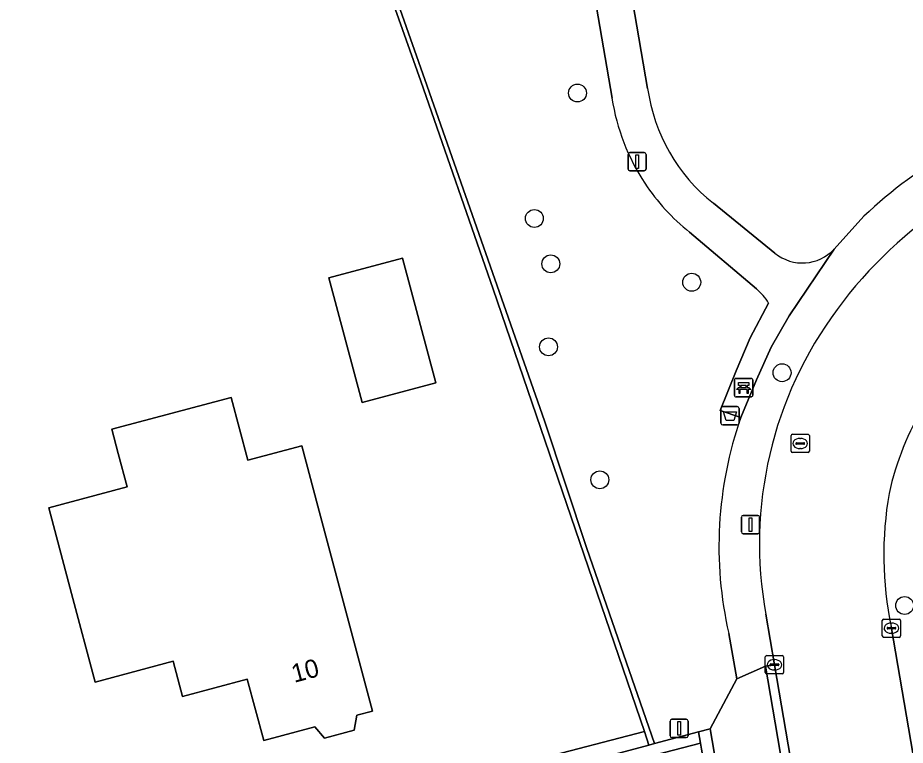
# Model space of a CAD drawing. Extents: x 162879 to 165540, y 384011 to 385181.
# Drawn here: x 163829.56 to 163878.05, y 384654.67 to 384694.39 of the extents above; entities that cross this region are included whole.
import ezdxf

# ---------------------------------------------------------------- set-up
doc = ezdxf.new("R2010")
doc.units = 0
for name, color, linetype in [('IMGEO_Afvalbak', 7, 'Continuous'), ('IMGEO_Bank', 7, 'Continuous'), ('IMGEO_Boom', 7, 'Continuous'), ('IMGEO_Erf', 7, 'Continuous'), ('IMGEO_Groenvoorziening', 7, 'Continuous'), ('IMGEO_Haag', 7, 'Continuous'), ('IMGEO_Hek', 7, 'Continuous'), ('IMGEO_Kolk', 7, 'Continuous'), ('IMGEO_Lichtmast', 7, 'Continuous'), ('IMGEO_Pand', 7, 'Continuous'), ('IMGEO_Pand_nummerreeks', 7, 'Continuous'), ('IMGEO_Rijbaan_lokaal_gesloten', 7, 'Continuous'), ('IMGEO_Rijbaan_lokaal_open', 7, 'Continuous'), ('IMGEO_Rioolput', 7, 'Continuous'), ('IMGEO_Verkeersbordpaal', 7, 'Continuous'), ('IMGEO_Voetpad_halfverhard', 7, 'Continuous'), ('IMGEO_Voetpad_open', 7, 'Continuous')]:
    doc.layers.add(name, color=color, linetype=linetype)

msp = doc.modelspace()

# ---------------------------------------------------------------- linework, layer by layer
at = {"layer": 'IMGEO_Afvalbak'}
for p, q in [((163868.083, 384673.156), (163868.873, 384673.156)), ((163868.873, 384673.156), (163868.083, 384673.156)), ((163867.983, 384672.256), (163867.983, 384673.056)), ((163867.983, 384673.056), (163867.983, 384672.256)), ((163868.973, 384673.056), (163868.973, 384672.256)), ((163868.973, 384672.256), (163868.973, 384673.056)), ((163868.873, 384672.156), (163868.083, 384672.156)), ((163868.083, 384672.156), (163868.873, 384672.156))]:
    msp.add_line(p, q, dxfattribs=at)
msp.add_lwpolyline([(163868.126, 384672.87), (163868.83, 384672.87), (163868.681, 384672.4), (163868.275, 384672.4), (163868.126, 384672.87)], dxfattribs=at)
for centre, start, end in [((163868.083, 384673.056), 90, 180), ((163868.083, 384673.056), 90, 180), ((163868.873, 384673.056), 0, 90), ((163868.873, 384673.056), 360, 90), ((163868.083, 384672.256), 180, 270), ((163868.083, 384672.256), 180, 270), ((163868.873, 384672.256), 270, 0), ((163868.873, 384672.256), 270, 0)]:
    msp.add_arc(centre, 0.1, start, end, dxfattribs=at)
at = {"layer": 'IMGEO_Bank'}
for p, q in [((163868.721, 384673.769), (163868.721, 384674.61)), ((163868.721, 384674.61), (163868.721, 384673.769)), ((163868.796, 384674.694), (163869.637, 384674.694)), ((163869.637, 384674.694), (163868.796, 384674.694)), ((163869.721, 384674.619), (163869.721, 384673.778)), ((163869.721, 384673.778), (163869.721, 384674.619)), ((163869.418, 384674.092), (163869.025, 384674.092)), ((163869.03, 384674.2), (163869.03, 384674.306)), ((163869.074, 384674.306), (163869.074, 384674.2)), ((163869.362, 384674.312), (163869.08, 384674.312)), ((163869.08, 384674.194), (163869.362, 384674.194)), ((163869.368, 384674.2), (163869.368, 384674.306)), ((163869.412, 384674.306), (163869.412, 384674.2)), ((163869.646, 384673.694), (163868.805, 384673.694)), ((163868.805, 384673.694), (163869.646, 384673.694))]:
    msp.add_line(p, q, dxfattribs=at)
for points in [[(163868.968, 384674.092), (163868.826, 384674.092), (163868.938, 384674.194), (163869.024, 384674.194)], [(163869.024, 384674.312), (163868.938, 384674.312), (163868.938, 384674.473), (163869.501, 384674.473), (163869.501, 384674.312), (163869.418, 384674.312)], [(163869.018, 384674.085), (163869.018, 384673.878), (163868.975, 384673.878), (163868.975, 384674.085)], [(163869.418, 384674.194), (163869.501, 384674.194), (163869.613, 384674.092), (163869.474, 384674.092)], [(163869.468, 384674.085), (163869.468, 384673.878), (163869.424, 384673.878), (163869.424, 384674.085)]]:
    msp.add_lwpolyline(points, dxfattribs=at)
for centre, radius, start, end in [((163868.799, 384674.616), 0.0779, 92.4484, 184.2845), ((163868.799, 384674.616), 0.0779, 92.4484, 184.2845), ((163869.643, 384674.616), 0.0779, 2.4484, 94.2845), ((163869.643, 384674.616), 0.0779, 2.4484, 94.2845), ((163868.968, 384674.085), 0.00671, 2.8957, 87.1043), ((163869.025, 384674.085), 0.00671, 92.8957, 177.1043), ((163869.023, 384674.305), 0.00671, 2.8957, 87.1043), ((163869.023, 384674.201), 0.00671, 272.8957, 357.1043), ((163869.08, 384674.305), 0.00671, 92.8957, 177.1043), ((163869.08, 384674.201), 0.00671, 182.8957, 267.1043), ((163869.362, 384674.305), 0.00671, 2.8957, 87.1043), ((163869.362, 384674.201), 0.00671, 272.8957, 357.1043), ((163869.419, 384674.305), 0.00671, 92.8957, 177.1043), ((163869.419, 384674.201), 0.00671, 182.8957, 267.1043), ((163869.417, 384674.085), 0.00671, 2.8957, 87.1043), ((163869.474, 384674.085), 0.00671, 92.8957, 177.1043), ((163868.799, 384673.772), 0.0779, 182.4484, 274.2845), ((163868.799, 384673.772), 0.0779, 182.4484, 274.2845), ((163869.643, 384673.772), 0.0779, 272.4484, 4.2845), ((163869.643, 384673.772), 0.0779, 272.4484, 4.2845)]:
    msp.add_arc(centre, radius, start, end, dxfattribs=at)
at = {"layer": 'IMGEO_Boom'}
for centre in [(163860.143, 384690.282), (163857.787, 384683.433), (163858.685, 384680.953), (163866.387, 384679.949), (163858.561, 384676.42), (163871.321, 384675.009), (163861.365, 384669.162), (163878.02, 384662.298)]:
    msp.add_circle(centre, 0.489, dxfattribs=at)
at = {"layer": 'IMGEO_Erf'}
for points in [[(163851.581, 384690.934), (163848.987, 384698.289), (163847.412, 384702.273), (163846.917, 384702.1), (163834.973, 384736.139), (163834.89, 384736.375), (163830.048, 384733.882), (163827.484, 384732.555), (163824.284, 384730.937), (163819.131, 384727.898), (163812.547, 384724.596), (163805.805, 384718.999), (163791.792, 384709.653), (163776.848, 384698.637)], [(163860.602, 384710.219), (163863.977, 384690.529)], [(163772.781, 384690.255), (163773.606, 384683.329), (163776.799, 384667.029), (163780.094, 384668.687), (163790.492, 384634.412), (163794.651, 384635.997), (163794.32, 384637.344), (163801.865, 384639.306), (163803.003, 384639.602), (163808.212, 384640.956), (163812.821, 384642.155), (163825.578, 384645.472), (163826.868, 384645.807), (163832.611, 384647.3), (163834.156, 384647.702), (163845.271, 384650.593), (163846.224, 384650.841), (163857.926, 384653.884), (163863.798, 384655.411), (163855.541, 384679.575), (163851.581, 384690.934)], [(163867.569, 384684.261), (163870.933, 384681.53)], [(163874.167, 384681.759), (163875.797, 384683.549)]]:
    msp.add_lwpolyline(points, dxfattribs=at)
for points in [[(163846.552, 384680.192), (163850.58, 384681.273), (163852.407, 384674.462), (163848.38, 384673.382)], [(163841.215, 384673.651), (163842.126, 384670.234), (163845.077, 384671.021), (163845.956, 384667.722), (163848.938, 384656.533), (163848.092, 384656.303), (163847.948, 384655.497), (163846.314, 384655.052), (163845.785, 384655.676), (163843.011, 384654.922), (163842.101, 384658.27), (163838.567, 384657.332), (163838.056, 384659.255), (163833.785, 384658.12), (163832.5, 384662.953), (163831.257, 384667.63), (163835.539, 384668.769), (163835.051, 384670.606), (163834.699, 384671.93)]]:
    msp.add_lwpolyline(points, close=True, dxfattribs=at)
for centre, radius, start, end in [((163873.603, 384691.882), 9.72, 188.0006, 231.6308), ((163891.098, 384667.703), 22.028, 101.657, 133.9963), ((163872.427, 384683.384), 2.381, 231.1395, 316.9612)]:
    msp.add_arc(centre, radius, start, end, dxfattribs=at)
at = {"layer": 'IMGEO_Groenvoorziening'}
for points in [[(163862.03, 384689.999), (163858.614, 384709.89)], [(163849.222, 384698.376), (163851.811, 384691.028), (163858.334, 384672.389), (163860.646, 384665.411), (163864.344, 384654.759), (163866.757, 384655.408), (163867.391, 384655.564), (163868.847, 384658.295), (163868.408, 384660.771)], [(163869.924, 384679.586), (163866.268, 384682.685)], [(163869.066, 384672.555), (163867.939, 384672.946), (163868.805, 384675.112), (163869.587, 384676.921), (163870.587, 384678.812)]]:
    msp.add_lwpolyline(points, dxfattribs=at)
msp.add_lwpolyline([(163851.811, 384691.028), (163849.222, 384698.376), (163847.589, 384702.334), (163847.412, 384702.273), (163848.987, 384698.289), (163851.581, 384690.934), (163855.541, 384679.575), (163863.798, 384655.411), (163864.048, 384654.679), (163864.344, 384654.759), (163860.646, 384665.411), (163858.334, 384672.389)], close=True, dxfattribs=at)
for centre, radius, start, end in [((163873.552, 384691.789), 11.661, 188.8319, 213.4844), ((163873.529, 384691.772), 11.632, 213.4756, 231.3721), ((163867.879, 384677.163), 3.17, 31.334, 49.832), ((163889.191, 384665.521), 21.319, 160.7345, 192.8735)]:
    msp.add_arc(centre, radius, start, end, dxfattribs=at)
at = {"layer": 'IMGEO_Haag'}
msp.add_lwpolyline([(163847.589, 384702.334), (163847.412, 384702.273), (163848.987, 384698.289), (163851.581, 384690.934), (163855.541, 384679.575), (163863.798, 384655.411), (163864.048, 384654.679), (163864.344, 384654.759), (163860.646, 384665.411), (163858.334, 384672.389), (163851.811, 384691.028), (163849.222, 384698.376)], close=True, dxfattribs=at)
at = {"layer": 'IMGEO_Hek'}
msp.add_lwpolyline([(163864.344, 384654.759), (163860.646, 384665.411), (163858.334, 384672.389), (163851.811, 384691.028), (163849.222, 384698.376), (163847.589, 384702.334)], dxfattribs=at)
at = {"layer": 'IMGEO_Kolk'}
for p, q in [((163876.797, 384660.633), (163876.797, 384661.485)), ((163876.872, 384661.559), (163877.724, 384661.559)), ((163877.798, 384661.485), (163877.798, 384660.633)), ((163877.056, 384661.053), (163877.056, 384661.065)), ((163877.494, 384661.016), (163877.096, 384661.016)), ((163877.099, 384661.102), (163877.497, 384661.102)), ((163877.285, 384661.339), (163877.31, 384661.339)), ((163877.54, 384661.065), (163877.54, 384661.053)), ((163877.724, 384660.559), (163876.872, 384660.559)), ((163877.308, 384660.779), (163877.283, 384660.779)), ((163870.406, 384658.636), (163870.406, 384659.488)), ((163870.481, 384659.562), (163871.333, 384659.562)), ((163871.407, 384659.488), (163871.407, 384658.636)), ((163870.665, 384659.056), (163870.665, 384659.068)), ((163871.103, 384659.019), (163870.705, 384659.019)), ((163870.708, 384659.105), (163871.106, 384659.105)), ((163870.894, 384659.342), (163870.919, 384659.342)), ((163871.149, 384659.068), (163871.149, 384659.056)), ((163871.333, 384658.562), (163870.481, 384658.562)), ((163870.917, 384658.782), (163870.892, 384658.782))]:
    msp.add_line(p, q, dxfattribs=at)
for points in [[(163876.797, 384660.633), (163876.797, 384661.485)], [(163876.872, 384661.559), (163877.724, 384661.559)], [(163877.798, 384661.485), (163877.798, 384660.633)], [(163877.724, 384660.559), (163876.872, 384660.559)], [(163870.406, 384658.636), (163870.406, 384659.488)], [(163870.481, 384659.562), (163871.333, 384659.562)], [(163871.407, 384659.488), (163871.407, 384658.636)], [(163871.333, 384658.562), (163870.481, 384658.562)]]:
    msp.add_lwpolyline(points, dxfattribs=at)
for centre, radius, start, end in [((163876.874, 384661.483), 0.0765, 91.552, 178.448), ((163876.874, 384661.483), 0.0765, 91.552, 178.448), ((163877.722, 384661.483), 0.0765, 1.552, 88.448), ((163877.722, 384661.483), 0.0765, 1.552, 88.448), ((163877.096, 384661.062), 0.0403, 85.8775, 175.7526), ((163877.093, 384661.052), 0.0366, 178.938, 274.7102), ((163877.497, 384661.059), 0.043, 264.8664, 352.4533), ((163877.501, 384661.064), 0.0386, 1.7309, 96.639), ((163876.874, 384660.635), 0.0765, 181.552, 268.448), ((163876.874, 384660.635), 0.0765, 181.552, 268.448), ((163877.722, 384660.635), 0.0765, 271.552, 358.448), ((163877.722, 384660.635), 0.0765, 271.552, 358.448), ((163870.483, 384659.486), 0.0765, 91.552, 178.448), ((163870.483, 384659.486), 0.0765, 91.552, 178.448), ((163871.331, 384659.486), 0.0765, 1.552, 88.448), ((163871.331, 384659.486), 0.0765, 1.552, 88.448), ((163870.705, 384659.065), 0.0403, 85.8775, 175.7526), ((163870.702, 384659.055), 0.0366, 178.938, 274.7102), ((163871.106, 384659.062), 0.043, 264.8664, 352.4533), ((163871.11, 384659.067), 0.0386, 1.7309, 96.639), ((163870.483, 384658.638), 0.0765, 181.552, 268.448), ((163870.483, 384658.638), 0.0765, 181.552, 268.448), ((163871.331, 384658.638), 0.0765, 271.552, 358.448), ((163871.331, 384658.638), 0.0765, 271.552, 358.448)]:
    msp.add_arc(centre, radius, start, end, dxfattribs=at)
for centre, major_axis, ratio, start_param, end_param in [((163877.284, 384661.059), (-0.387, 0.002), 0.722429, 4.712389, 7.853982), ((163877.309, 384661.059), (-0.39, 0.002), 0.717154, 1.570796, 4.712389), ((163870.893, 384659.062), (-0.387, 0.002), 0.722429, 4.712389, 7.853982), ((163870.918, 384659.062), (-0.39, 0.002), 0.717154, 1.570796, 4.712389)]:
    msp.add_ellipse(centre, major_axis=major_axis, ratio=ratio, start_param=start_param, end_param=end_param, dxfattribs=at)
at = {"layer": 'IMGEO_Lichtmast'}
for p, q in [((163862.906, 384686.131), (163862.906, 384686.931)), ((163862.906, 384686.931), (163862.906, 384686.131)), ((163863.006, 384687.031), (163863.796, 384687.031)), ((163863.796, 384687.031), (163863.006, 384687.031)), ((163863.896, 384686.931), (163863.896, 384686.131)), ((163863.896, 384686.131), (163863.896, 384686.931)), ((163863.796, 384686.031), (163863.006, 384686.031)), ((163863.006, 384686.031), (163863.796, 384686.031)), ((163869.103, 384666.318), (163869.103, 384667.118)), ((163869.103, 384667.118), (163869.103, 384666.318)), ((163869.203, 384667.218), (163869.993, 384667.218)), ((163869.993, 384667.218), (163869.203, 384667.218)), ((163870.093, 384667.118), (163870.093, 384666.318)), ((163870.093, 384666.318), (163870.093, 384667.118)), ((163869.993, 384666.218), (163869.203, 384666.218)), ((163869.203, 384666.218), (163869.993, 384666.218))]:
    msp.add_line(p, q, dxfattribs=at)
for points in [[(163863.326, 384686.906), (163863.476, 384686.906), (163863.476, 384686.156), (163863.326, 384686.156), (163863.326, 384686.906)], [(163869.523, 384667.093), (163869.673, 384667.093), (163869.673, 384666.343), (163869.523, 384666.343), (163869.523, 384667.093)]]:
    msp.add_lwpolyline(points, dxfattribs=at)
for centre, start, end in [((163863.006, 384686.931), 90, 180), ((163863.006, 384686.931), 90, 180), ((163863.796, 384686.931), 0, 90), ((163863.796, 384686.931), 360, 90), ((163863.006, 384686.131), 180, 270), ((163863.006, 384686.131), 180, 270), ((163863.796, 384686.131), 270, 0), ((163863.796, 384686.131), 270, 0), ((163869.203, 384667.118), 90, 180), ((163869.203, 384667.118), 90, 180), ((163869.993, 384667.118), 0, 90), ((163869.993, 384667.118), 360, 90), ((163869.203, 384666.318), 180, 270), ((163869.203, 384666.318), 180, 270), ((163869.993, 384666.318), 270, 0), ((163869.993, 384666.318), 270, 0)]:
    msp.add_arc(centre, 0.1, start, end, dxfattribs=at)
at = {"layer": 'IMGEO_Pand'}
for points in [[(163848.38, 384673.382), (163852.407, 384674.462), (163850.58, 384681.273), (163846.552, 384680.192)], [(163845.956, 384667.722), (163845.077, 384671.021), (163842.126, 384670.234), (163841.215, 384673.651), (163834.699, 384671.93), (163835.051, 384670.606), (163835.539, 384668.769), (163831.257, 384667.63), (163832.5, 384662.953), (163833.785, 384658.12), (163838.056, 384659.255), (163838.567, 384657.332), (163842.101, 384658.27), (163843.011, 384654.922), (163845.785, 384655.676), (163846.314, 384655.052), (163847.948, 384655.497), (163848.092, 384656.303), (163848.938, 384656.533)]]:
    msp.add_lwpolyline(points, close=True, dxfattribs=at)
at = {"layer": 'IMGEO_Rijbaan_lokaal_gesloten'}
for points in [[(163870.435, 384661.816), (163870.904, 384659.062), (163872.782, 384648.079), (163873.477, 384644.294), (163874.444, 384638.886), (163878.022, 384618.162), (163878.227, 384616.967), (163879.662, 384608.602), (163880.865, 384601.609), (163881.385, 384598.587)], [(163887.95, 384599.516), (163885.554, 384613.002), (163882.756, 384629.235), (163877.282, 384661.144)]]:
    msp.add_lwpolyline(points, dxfattribs=at)
for centre, radius, start, end in [((163893.042, 384664.801), 23.167, 100.9375, 143.8748), ((163891.483, 384665.668), 21.398, 143.2906, 190.3719), ((163892.677, 384665.017), 15.874, 129.8122, 167.6144), ((163896.359, 384665.072), 19.478, 170.0968, 191.635)]:
    msp.add_arc(centre, radius, start, end, dxfattribs=at)
at = {"layer": 'IMGEO_Rijbaan_lokaal_open'}
for points in [[(163866.757, 384655.408), (163866.861, 384654.779), (163866.917, 384654.455), (163867.848, 384649.068), (163867.902, 384648.771), (163868.031, 384648.176), (163868.638, 384648.333), (163867.391, 384655.564)], [(163842.2, 384642.092), (163862.099, 384647.248), (163867.902, 384648.771), (163867.848, 384649.068), (163866.917, 384654.455), (163866.861, 384654.779), (163860.553, 384653.15), (163840.936, 384648.051), (163821.39, 384642.998), (163801.842, 384637.947), (163800.838, 384637.703), (163790.63, 384633.82), (163781.264, 384631.383), (163775.331, 384629.849), (163775.442, 384629.556), (163776.948, 384625.547), (163777.04, 384625.303), (163782.369, 384626.673), (163803.62, 384632.143), (163822.975, 384637.149)]]:
    msp.add_lwpolyline(points, close=True, dxfattribs=at)
at = {"layer": 'IMGEO_Rioolput'}
for p, q in [((163871.887, 384671.646), (163872.739, 384671.646)), ((163871.812, 384670.72), (163871.812, 384671.572)), ((163872.071, 384671.14), (163872.071, 384671.152)), ((163872.114, 384671.189), (163872.512, 384671.189)), ((163872.3, 384671.426), (163872.325, 384671.426)), ((163872.555, 384671.152), (163872.555, 384671.14)), ((163872.813, 384671.572), (163872.813, 384670.72)), ((163872.739, 384670.646), (163871.887, 384670.646)), ((163872.509, 384671.103), (163872.111, 384671.103)), ((163872.323, 384670.866), (163872.298, 384670.866))]:
    msp.add_line(p, q, dxfattribs=at)
for points in [[(163871.887, 384671.646), (163872.739, 384671.646)], [(163871.812, 384670.72), (163871.812, 384671.572)], [(163872.813, 384671.572), (163872.813, 384670.72)], [(163872.739, 384670.646), (163871.887, 384670.646)]]:
    msp.add_lwpolyline(points, dxfattribs=at)
for centre, radius, start, end in [((163871.889, 384671.57), 0.0765, 91.552, 178.448), ((163871.889, 384671.57), 0.0765, 91.552, 178.448), ((163872.737, 384671.57), 0.0765, 1.552, 88.448), ((163872.737, 384671.57), 0.0765, 1.552, 88.448), ((163872.111, 384671.149), 0.0403, 85.8775, 175.7526), ((163872.108, 384671.139), 0.0366, 178.938, 274.7102), ((163872.512, 384671.146), 0.043, 264.8664, 352.4533), ((163872.516, 384671.151), 0.0386, 1.7309, 96.639), ((163871.889, 384670.722), 0.0765, 181.552, 268.448), ((163871.889, 384670.722), 0.0765, 181.552, 268.448), ((163872.737, 384670.722), 0.0765, 271.552, 358.448), ((163872.737, 384670.722), 0.0765, 271.552, 358.448)]:
    msp.add_arc(centre, radius, start, end, dxfattribs=at)
for centre, major_axis, ratio, start_param, end_param in [((163872.299, 384671.146), (-0.387, 0.002), 0.722429, 4.712389, 7.853982), ((163872.324, 384671.146), (-0.39, 0.002), 0.717154, 1.570796, 4.712389)]:
    msp.add_ellipse(centre, major_axis=major_axis, ratio=ratio, start_param=start_param, end_param=end_param, dxfattribs=at)
at = {"layer": 'IMGEO_Verkeersbordpaal'}
for p, q in [((163865.199, 384655.188), (163865.199, 384655.988)), ((163865.199, 384655.988), (163865.199, 384655.188)), ((163865.299, 384656.088), (163866.089, 384656.088)), ((163866.089, 384656.088), (163865.299, 384656.088)), ((163866.189, 384655.988), (163866.189, 384655.188)), ((163866.189, 384655.188), (163866.189, 384655.988)), ((163866.089, 384655.088), (163865.299, 384655.088)), ((163865.299, 384655.088), (163866.089, 384655.088))]:
    msp.add_line(p, q, dxfattribs=at)
msp.add_lwpolyline([(163865.619, 384655.963), (163865.769, 384655.963), (163865.769, 384655.213), (163865.619, 384655.213), (163865.619, 384655.963)], dxfattribs=at)
for centre, start, end in [((163865.299, 384655.988), 90, 180), ((163865.299, 384655.988), 90, 180), ((163866.089, 384655.988), 0, 90), ((163866.089, 384655.988), 360, 90), ((163865.299, 384655.188), 180, 270), ((163865.299, 384655.188), 180, 270), ((163866.089, 384655.188), 270, 0), ((163866.089, 384655.188), 270, 0)]:
    msp.add_arc(centre, 0.1, start, end, dxfattribs=at)
at = {"layer": 'IMGEO_Voetpad_halfverhard'}
msp.add_lwpolyline([(163864.048, 384654.679), (163863.798, 384655.411), (163857.926, 384653.884), (163858.168, 384653.122), (163860.572, 384653.744), (163861.377, 384653.961)], close=True, dxfattribs=at)
at = {"layer": 'IMGEO_Voetpad_open'}
for points in [[(163863.977, 384690.529), (163860.602, 384710.219)], [(163858.614, 384709.89), (163862.03, 384689.999)], [(163870.933, 384681.53), (163867.569, 384684.261)], [(163875.797, 384683.549), (163874.167, 384681.759), (163871.705, 384678.121), (163870.721, 384676.41), (163869.921, 384674.628), (163869.066, 384672.555)], [(163866.268, 384682.685), (163869.924, 384679.586)], [(163870.587, 384678.812), (163869.587, 384676.921), (163868.805, 384675.112), (163867.939, 384672.946), (163869.066, 384672.555), (163869.921, 384674.628), (163870.721, 384676.41), (163871.705, 384678.121), (163874.167, 384681.759)], [(163868.408, 384660.771), (163868.847, 384658.295), (163870.412, 384658.978), (163870.904, 384659.062), (163870.435, 384661.816)], [(163877.282, 384661.144), (163882.756, 384629.235)], [(163872.782, 384648.079), (163872.29, 384647.995), (163870.412, 384658.978), (163868.847, 384658.295), (163867.391, 384655.564), (163868.638, 384648.333), (163868.915, 384646.347), (163876.394, 384603.445), (163877.359, 384603.601), (163877.838, 384600.971), (163878.525, 384595.56)], [(163821.39, 384642.998), (163840.936, 384648.051), (163860.553, 384653.15), (163866.861, 384654.779), (163866.757, 384655.408), (163864.344, 384654.759), (163864.048, 384654.679), (163861.377, 384653.961), (163860.572, 384653.744), (163858.168, 384653.122), (163846.453, 384650.09), (163845.48, 384649.838), (163834.326, 384646.952), (163832.817, 384646.563), (163827.515, 384645.189)]]:
    msp.add_lwpolyline(points, dxfattribs=at)
msp.add_lwpolyline([(163872.782, 384648.079), (163870.904, 384659.062), (163870.412, 384658.978), (163872.29, 384647.995)], close=True, dxfattribs=at)
for centre, radius, start, end in [((163873.603, 384691.882), 9.72, 188.0006, 231.6308), ((163873.552, 384691.789), 11.661, 188.8319, 213.4844), ((163891.098, 384667.703), 22.028, 101.657, 133.9963), ((163893.042, 384664.801), 23.167, 100.9375, 143.8748), ((163873.529, 384691.772), 11.632, 213.4756, 231.3721), ((163872.427, 384683.384), 2.381, 231.1395, 316.9612), ((163867.879, 384677.163), 3.17, 31.334, 49.832), ((163891.483, 384665.668), 21.398, 143.2906, 190.3719), ((163892.677, 384665.017), 15.874, 129.8122, 167.6144), ((163889.191, 384665.521), 21.319, 160.7345, 192.8735), ((163896.359, 384665.072), 19.478, 170.0968, 191.635)]:
    msp.add_arc(centre, radius, start, end, dxfattribs=at)

# ---------------------------------------------------------------- texts
at = {"layer": 'IMGEO_Pand_nummerreeks'}
msp.add_text('10', height=1, rotation=14.8797, dxfattribs=at).set_placement((163844.668, 384658.073))

doc.saveas('drawing.dxf')
